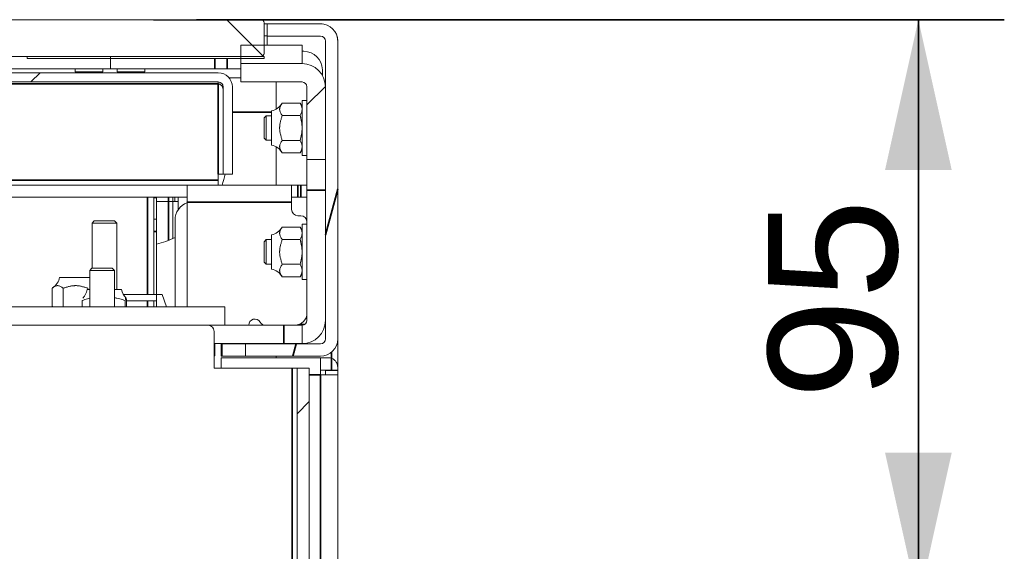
# Model space of a CAD drawing. Header units: millimetres. Extents: x 4 to 1188, y 1 to 840.
# Tile 293 of 299: x 915 to 938, y 487 to 499. Entities that reach past the tile are written whole.
import ezdxf

# ---------------------------------------------------------------- set-up
doc = ezdxf.new("R2010")
doc.units = ezdxf.units.MM
doc.layers.add('1', color=7, linetype='Continuous')
doc.styles.add('Arial Unicode MS', font='Arial Unicode MS')
doc.dimstyles.get("Standard").update_dxf_attribs({"dimtxt": 0.18, "dimasz": 0.18, "dimexe": 0.18, "dimexo": 0.0625, "dimgap": 0.09, "dimtad": 0, "dimtih": 1, "dimtoh": 1, "dimdec": 4, "dimzin": 0, "dimdsep": 46, "dimtxsty": 'Standard', "dimcen": 0.09, "dimadec": 0, "dimazin": 0, "dimtfac": 1, "dimtdec": 4, "dimtofl": 0, "dimtmove": 0, "dimatfit": 3, "dimfxl": 0, "dimtolj": 1, "dimtzin": 0, "dimarcsym": 0})

# ---------------------------------------------------------------- blocks, each defined once
blk = doc.blocks.new('_U18')
at = {"layer": '1', "color": 18, "lineweight": 35}
for p, q in [((919.367, 499.382), (938.166, 499.382)), ((936.166, 499.382), (936.166, 485.801)), ((891.028, 485.801), (938.166, 485.801))]:
    blk.add_line(p, q, dxfattribs=at)
at = {"layer": '1', "color": 18, "lineweight": 70}
for points in [[(936.166, 499.382), (936.942, 495.882), (935.39, 495.882)], [(936.166, 485.801), (935.39, 489.301), (936.942, 489.301)]]:
    blk.add_solid(points, dxfattribs=at)
at = {"layer": '1', "color": 18, "linetype": 'Continuous', "lineweight": 13, "insert": (935.713, 490.546), "char_height": 3, "attachment_point": 7, "rotation": 90, "line_spacing_factor": 1.047437, "style": 'Arial Unicode MS'}
blk.add_mtext('\\fArial Unicode MS|b0|i0;\\W1.0000;95', dxfattribs=at)

msp = doc.modelspace()

# ---------------------------------------------------------------- hatches: boundary and pattern name
at = {"layer": '1', "linetype": 'Continuous', "lineweight": 35}
h = msp.add_hatch(dxfattribs=at)
h.set_pattern_fill('ANSI31', color=154, scale=1.55, angle=89.9544, style=0)
edge = h.paths.add_edge_path(flags=0)
edge.add_spline(control_points=[(904.0816, 499.3716), (906.4625, 499.369), (911.2244, 499.3685), (915.9863, 499.368), (918.3673, 499.3706)], knot_values=[0, 0, 0, 0, 0.5, 1, 1, 1, 1], degree=3, periodic=0)
edge.add_spline(control_points=[(918.3673, 499.3706), (918.9863, 499.3713), (919.6054, 499.3748), (920.2244, 499.3783)], knot_values=[0, 0, 0, 0, 1, 1, 1, 1], degree=3, periodic=0)
edge.add_line((920.2244, 499.3783), (920.9387, 499.3823))
edge.add_line((920.9387, 499.3823), (920.9387, 498.5247))
edge.add_line((920.9387, 498.5247), (901.5101, 498.5247))
edge.add_line((901.5101, 498.5247), (901.5101, 499.3819))
edge.add_line((901.5101, 499.3819), (902.2244, 499.3784))
edge.add_spline(control_points=[(902.2244, 499.3784), (902.8435, 499.3753), (903.4625, 499.3723), (904.0816, 499.3716)], knot_values=[0, 0, 0, 0, 1, 1, 1, 1], degree=3, periodic=0)
h = msp.add_hatch(dxfattribs=at)
h.set_pattern_fill('ANSI31', color=154, scale=1.55, angle=29.9848, style=0)
edge = h.paths.add_edge_path(flags=0)
edge.add_line((920.5101, 491.8355), (922.253, 491.8355))
edge.add_arc((922.253, 491.9497), 0.1143, 270, 360)
edge.add_line((922.3673, 491.9497), (922.3673, 498.8855))
edge.add_arc((922.253, 498.8855), 0.1143, 0, 90)
edge.add_line((922.253, 498.9997), (921.0101, 498.9997))
edge.add_line((921.0101, 498.9997), (921.0101, 499.2855))
edge.add_line((921.0101, 499.2855), (922.253, 499.2855))
edge.add_arc((922.253, 498.8855), 0.4, 0, 90, ccw=False)
edge.add_line((922.653, 498.8855), (922.653, 491.9497))
edge.add_arc((922.253, 491.9497), 0.4, 270, 360, ccw=False)
edge.add_line((922.253, 491.5497), (920.5101, 491.5497))
edge.add_line((920.5101, 491.5497), (920.5101, 491.8355))
h = msp.add_hatch(dxfattribs=at)
h.set_pattern_fill('ANSI31', color=154, scale=1.55, angle=29.9848, style=0)
h.paths.add_polyline_path([(920.3959, 498.3605), (920.3959, 498.789), (921.8244, 498.789), (921.8244, 498.3605)], flags=0)
h = msp.add_hatch(dxfattribs=at)
h.set_pattern_fill('ANSI31', color=154, scale=1.55, angle=-2.13e-14, style=0)
h.paths.add_polyline_path([(910.7602, 492.2676), (910.7602, 491.839), (908.053, 491.839), (908.053, 492.2676)], flags=0)
edge = h.paths.add_edge_path(flags=0)
edge.add_arc((921.8244, 497.8176), 0.5429, 0, 90, ccw=False)
edge.add_line((922.3673, 497.8176), (922.3673, 496.1247))
edge.add_line((922.3673, 496.1247), (921.9387, 496.1247))
edge.add_line((921.9387, 496.1247), (921.9387, 497.8176))
edge.add_arc((921.8244, 497.8176), 0.1143, 360, 450)
edge.add_line((921.8244, 497.9319), (920.3959, 497.9319))
edge.add_line((920.3959, 497.9319), (920.3959, 498.3605))
edge.add_line((920.3959, 498.3605), (921.8244, 498.3605))
edge = h.paths.add_edge_path(flags=0)
edge.add_arc((900.6244, 497.8176), 0.1143, 90, 180)
edge.add_line((900.5101, 497.8176), (900.5101, 496.1247))
edge.add_line((900.5101, 496.1247), (900.0816, 496.1247))
edge.add_line((900.0816, 496.1247), (900.0816, 497.8176))
edge.add_arc((900.6244, 497.8176), 0.5429, 90, 180, ccw=False)
edge.add_line((900.6244, 498.3605), (902.053, 498.3605))
edge.add_line((902.053, 498.3605), (902.053, 497.9319))
edge.add_line((902.053, 497.9319), (900.6244, 497.9319))
h.paths.add_polyline_path([(911.6887, 491.839), (911.6887, 492.2676), (914.3959, 492.2676), (914.3959, 491.839)], flags=0)
h = msp.add_hatch(dxfattribs=at)
h.set_pattern_fill('ANSI31', color=154, scale=1.55, angle=29.9848, style=0)
h.paths.add_polyline_path([(917.3673, 498.5247), (917.3673, 498.239), (905.0816, 498.239), (905.0816, 498.5247)], flags=0)
h = msp.add_hatch(dxfattribs=at)
h.set_pattern_fill('ANSI31', color=154, scale=1.55, angle=59.9696, style=0)
edge = h.paths.add_edge_path(flags=0)
edge.add_line((915.4244, 498.5247), (920.9387, 498.5247))
h = msp.add_hatch(dxfattribs=at)
h.set_pattern_fill('ANSI31', color=154, scale=1.55, angle=-2.13e-14, style=0)
edge = h.paths.add_edge_path(flags=0)
edge.add_line((904.4459, 498.1462), (919.8744, 498.1462))
edge.add_arc((919.8744, 497.8176), 0.3286, 0, 90, ccw=False)
edge.add_line((920.203, 497.8176), (920.203, 495.7864))
edge.add_line((920.203, 495.7864), (919.9887, 495.7864))
edge.add_line((919.9887, 495.7864), (919.9887, 497.8176))
edge.add_arc((919.8744, 497.8176), 0.1143, 360, 450)
edge.add_line((919.8744, 497.9319), (904.4459, 497.9319))
edge.add_arc((904.4459, 497.8176), 0.1143, 90, 180)
edge.add_line((904.3316, 497.8176), (904.3316, 495.7864))
edge.add_line((904.3316, 495.7864), (904.1173, 495.7864))
edge.add_line((904.1173, 495.7864), (904.1173, 497.8176))
edge.add_arc((904.4459, 497.8176), 0.3286, 90, 180, ccw=False)
h = msp.add_hatch(dxfattribs=at)
h.set_pattern_fill('ANSI31', color=154, scale=1.55, angle=-2.13e-14, style=0)
h.paths.add_polyline_path([(921.9923, 397.9819), (921.7066, 397.9819), (921.7066, 491.2676), (921.9923, 491.2676)], flags=0)

# ---------------------------------------------------------------- linework, layer by layer
at = {"layer": '1', "color": 154, "linetype": 'Continuous', "lineweight": 13}
for p, q in [((904.0816, 499.3819), (918.3673, 499.3819)), ((918.3673, 499.3819), (918.3673, 499.3676)), ((920.2244, 499.3819), (918.3673, 499.3819)), ((918.3673, 499.3676), (920.2244, 499.3676)), ((920.2244, 499.3676), (920.2244, 499.3819)), ((920.2244, 499.3819), (920.8673, 499.3819)), ((920.9387, 499.3105), (920.9387, 498.5962)), ((920.9387, 499.289), (921.0101, 499.289)), ((921.0101, 499.2855), (921.0101, 499.289)), ((921.0101, 499.289), (922.2244, 499.289)), ((921.0101, 499.2855), (922.253, 499.2855)), ((921.0101, 498.9997), (921.0101, 499.2855)), ((922.2244, 499.289), (922.253, 499.289)), ((920.9387, 499.0033), (921.0101, 499.0033)), ((922.253, 498.9997), (921.0101, 498.9997)), ((921.0101, 498.789), (921.0101, 498.9997)), ((922.3673, 491.9497), (922.3673, 498.8855)), ((922.653, 498.8855), (922.653, 491.9497)), ((920.3959, 498.789), (921.8244, 498.789)), ((920.3959, 498.3605), (920.3959, 498.789)), ((921.8244, 498.789), (921.8244, 498.3605)), ((921.8244, 498.6462), (921.8673, 498.6462)), ((920.8673, 498.5247), (901.5816, 498.5247)), ((905.0816, 498.5247), (917.3673, 498.5247)), ((915.4244, 498.5247), (920.9387, 498.5247)), ((915.4244, 498.4819), (915.4244, 498.5247)), ((920.9387, 498.4819), (915.4244, 498.4819)), ((917.3673, 498.5247), (917.3673, 498.239)), ((921.8244, 498.3605), (920.3959, 498.3605)), ((920.3959, 497.9319), (920.3959, 498.3605)), ((920.3959, 498.3605), (921.8244, 498.3605)), ((920.9387, 498.5247), (920.9387, 498.4819)), ((904.4459, 498.1462), (919.8744, 498.1462)), ((917.3673, 498.239), (905.0816, 498.239)), ((916.5459, 498.239), (916.5459, 498.1676)), ((916.5459, 498.1676), (917.1887, 498.1676)), ((916.653, 498.1676), (916.653, 498.1462)), ((917.0816, 498.1462), (917.0816, 498.1676)), ((917.1887, 498.1676), (917.1887, 498.239)), ((919.7959, 498.239), (917.3673, 498.239)), ((917.5219, 498.239), (917.5219, 498.1676)), ((917.5219, 498.1676), (918.1648, 498.1676)), ((917.629, 498.1676), (917.629, 498.1462)), ((918.0576, 498.1462), (918.0576, 498.1676)), ((918.1648, 498.1676), (918.1648, 498.239)), ((920.0816, 498.239), (919.7959, 498.239)), ((920.3959, 498.239), (920.0816, 498.239)), ((922.2959, 498.0867), (922.2959, 498.2176)), ((919.8744, 497.9319), (904.4459, 497.9319)), ((919.8744, 497.9319), (919.8744, 497.8917)), ((920.3959, 498.0247), (920.1295, 498.0247)), ((921.8244, 497.9319), (920.3959, 497.9319)), ((921.2244, 497.9318), (921.2244, 497.3015)), ((919.9887, 495.7864), (919.9887, 497.8176)), ((920.203, 497.8176), (920.203, 495.7864)), ((921.9387, 496.1247), (921.9387, 497.8176)), ((922.3673, 497.8176), (922.3673, 496.1247)), ((921.3613, 497.4378), (921.7798, 497.4378)), ((921.8244, 497.3605), (921.7798, 497.4378)), ((921.9387, 497.5033), (921.8244, 497.5033)), ((921.8244, 497.5033), (921.8244, 496.2176)), ((921.1101, 497.2605), (921.1101, 496.4605)), ((920.9887, 497.1462), (920.9387, 497.0962)), ((920.9387, 496.6247), (920.9387, 497.0962)), ((921.1102, 497.1462), (920.9887, 497.1462)), ((920.9887, 497.1462), (920.9887, 496.5747)), ((921.3613, 497.1491), (921.7798, 497.1491)), ((920.9387, 496.6247), (920.9887, 496.5747)), ((920.9887, 496.5747), (921.1102, 496.5747)), ((921.3613, 496.5718), (921.7798, 496.5718)), ((921.2244, 496.4193), (921.2244, 495.5318)), ((921.7798, 496.2831), (921.8244, 496.3605)), ((921.3613, 496.2831), (921.7798, 496.2831)), ((921.8244, 496.2176), (921.9387, 496.2176)), ((922.3673, 496.1247), (921.9387, 496.1247)), ((921.9387, 495.4105), (921.9387, 496.1247)), ((919.8744, 495.7864), (919.8744, 495.6475)), ((919.8744, 495.7864), (919.9887, 495.7864)), ((919.8744, 495.6475), (919.8744, 495.5319)), ((920.203, 495.7864), (919.9887, 495.7864)), ((919.153, 495.5319), (905.0545, 495.5319)), ((919.153, 495.5319), (919.153, 495.1319)), ((921.5816, 495.5319), (919.153, 495.5319)), ((921.5816, 495.5319), (921.5816, 495.1319)), ((921.5816, 495.5319), (921.7244, 495.5319)), ((921.7959, 495.5319), (921.7244, 495.5319)), ((921.7959, 495.5319), (921.9387, 495.5319)), ((921.9387, 495.4105), (921.9387, 492.3819)), ((905.4561, 495.2462), (919.153, 495.2462)), ((918.3716, 495.2462), (918.3716, 492.982)), ((918.9386, 495.1462), (918.4386, 495.1462)), ((918.4387, 495.2462), (918.4387, 495.239)), ((918.4387, 495.239), (918.4387, 494.739)), ((918.8166, 494.2838), (918.8166, 495.246)), ((918.8659, 495.1459), (918.8659, 495.246)), ((918.9387, 495.2461), (918.9387, 494.9545)), ((921.7244, 495.2462), (921.5816, 495.2462)), ((921.7959, 495.2462), (921.7244, 495.2462)), ((921.9387, 495.2462), (921.7959, 495.2462)), ((919.153, 495.1319), (919.153, 492.6962)), ((921.5816, 495.1319), (921.5816, 494.9605)), ((916.9887, 494.6962), (916.9387, 494.6462)), ((916.9887, 494.6962), (917.4601, 494.6962)), ((917.5101, 494.6462), (917.4601, 494.6962)), ((918.3716, 494.739), (918.4387, 494.739)), ((918.4387, 494.739), (918.4387, 494.4533)), ((918.8673, 494.7176), (918.8673, 492.6962)), ((921.7244, 494.8176), (921.7959, 494.8176)), ((916.9387, 494.6462), (916.9387, 493.5961)), ((917.5101, 494.6462), (916.9387, 494.6462)), ((917.5101, 493.0962), (917.5101, 494.6462)), ((921.3613, 494.5521), (921.7798, 494.5521)), ((921.8244, 494.4747), (921.7798, 494.5521)), ((921.9387, 494.6176), (921.8244, 494.6176)), ((921.8244, 494.6176), (921.8244, 493.3319)), ((918.4387, 494.4533), (918.4387, 492.9819)), ((920.9887, 494.2605), (920.9387, 494.2105)), ((921.1102, 494.2605), (920.9887, 494.2605)), ((920.9887, 494.2605), (920.9887, 493.689)), ((921.1101, 494.3747), (921.1101, 493.5747)), ((921.3613, 494.2634), (921.7798, 494.2634)), ((920.9387, 493.739), (920.9387, 494.2105)), ((916.9351, 493.5962), (916.8851, 493.5462)), ((916.8851, 493.5462), (916.8851, 492.6962)), ((917.4566, 493.5462), (916.8851, 493.5462)), ((917.4066, 493.5962), (916.9351, 493.5962)), ((917.4566, 493.5462), (917.4066, 493.5962)), ((917.4566, 492.6962), (917.4566, 493.5462)), ((920.9387, 493.739), (920.9887, 493.689)), ((920.9887, 493.689), (921.1102, 493.689)), ((921.3613, 493.6861), (921.7798, 493.6861)), ((916.3629, 493.3819), (916.1817, 493.3819)), ((916.8852, 493.3819), (916.3629, 493.3819)), ((921.3613, 493.3974), (921.7798, 493.3974)), ((921.7798, 493.3974), (921.8244, 493.4747)), ((921.8244, 493.3319), (921.9387, 493.3319)), ((916.0052, 493.1307), (916.0052, 492.7123)), ((916.2659, 493.1307), (916.2659, 492.7123)), ((916.8244, 493.0962), (916.8852, 493.0962)), ((916.8424, 493.1307), (916.8424, 493.0962)), ((917.4566, 493.0962), (917.6244, 493.0962)), ((917.723, 492.9819), (917.6656, 492.9819)), ((918.4373, 492.9819), (917.723, 492.9819)), ((918.567, 492.9819), (918.4373, 492.9819)), ((918.4373, 492.6962), (918.4373, 492.9819)), ((918.671, 492.6962), (918.567, 492.9819)), ((914.3137, 492.6962), (920.028, 492.6962)), ((916.0052, 492.7118), (916.0322, 492.6962)), ((916.7093, 492.845), (916.7093, 492.6962)), ((917.7078, 492.845), (917.7078, 492.6962)), ((917.7396, 492.845), (917.7396, 492.6962)), ((918.4373, 492.839), (917.7396, 492.839)), ((918.3716, 492.8391), (918.3716, 492.6962)), ((920.028, 492.6962), (920.028, 492.2676)), ((920.028, 492.2676), (914.3137, 492.2676)), ((921.3959, 492.2676), (920.028, 492.2676)), ((921.3959, 492.2676), (921.8244, 492.2676)), ((921.891, 492.289), (921.7615, 492.289)), ((921.8244, 492.2676), (921.8244, 491.839)), ((919.778, 491.2676), (919.778, 492.1247)), ((922.653, 491.9485), (922.653, 491.2959)), ((921.3959, 491.839), (919.778, 491.839)), ((919.7959, 491.839), (919.7959, 491.5533)), ((919.9387, 491.5497), (919.9387, 491.8355)), ((919.9387, 491.8355), (919.9607, 491.8355)), ((919.9607, 491.8355), (920.5101, 491.8355)), ((920.5101, 491.8355), (922.253, 491.8355)), ((920.5101, 491.5497), (920.5101, 491.8355)), ((921.2244, 491.8355), (921.2244, 491.839)), ((921.8244, 491.839), (921.3959, 491.839)), ((919.7959, 491.5533), (919.778, 491.5533)), ((919.9607, 491.5497), (919.9387, 491.5497)), ((922.253, 491.5105), (919.9387, 491.5105)), ((919.9387, 491.5105), (919.9387, 491.2676)), ((920.5101, 491.5497), (919.9607, 491.5497)), ((922.253, 491.5497), (920.5101, 491.5497)), ((921.2244, 491.5105), (921.2244, 491.5498)), ((922.253, 491.5105), (922.4387, 491.5105)), ((922.253, 491.5105), (922.253, 491.1105)), ((921.5923, 491.2676), (919.778, 491.2676)), ((921.7066, 491.2676), (921.5923, 491.2676)), ((921.7066, 397.9819), (921.7066, 491.2676)), ((921.7066, 491.2676), (921.9923, 491.2676)), ((921.9923, 491.2676), (921.9923, 397.9819)), ((922.653, 491.2962), (922.653, 491.2247)), ((922.253, 491.2247), (922.5101, 491.2247)), ((922.253, 491.1105), (922.653, 491.1105)), ((922.3673, 491.1105), (922.3673, 491.2105)), ((922.3673, 491.2105), (922.653, 491.2105)), ((922.653, 491.2247), (922.5101, 491.2247)), ((922.653, 491.2232), (922.653, 491.2093)), ((922.653, 491.2105), (922.653, 491.1105)), ((922.653, 491.1105), (922.653, 397.3607))]:
    msp.add_line(p, q, dxfattribs=at)
at = {"layer": '1', "color": 154, "linetype": 'Continuous', "lineweight": 35}
for p, q in [((922.2244, 499.2855), (922.2244, 499.289)), ((919.7959, 498.239), (919.7959, 498.4819)), ((920.0816, 498.239), (920.0816, 498.4819)), ((904.4459, 497.8917), (919.8744, 497.8917)), ((919.8744, 497.8917), (919.8744, 495.7864)), ((921.1101, 497.2319), (920.203, 497.2319)), ((905.9744, 495.6475), (919.8744, 495.6475)), ((921.7244, 495.5319), (921.7244, 495.2462)), ((921.7959, 495.2462), (921.7959, 495.5319)), ((922.3673, 495.4105), (921.9387, 495.4105)), ((918.2287, 492.982), (918.2287, 495.2462)), ((918.4387, 495.239), (918.3716, 495.239)), ((918.7132, 494.2407), (918.7132, 495.2461)), ((921.5816, 495.1319), (919.153, 495.1319)), ((918.4387, 494.4533), (918.3716, 494.4533)), ((918.2287, 492.6962), (918.2287, 492.8391)), ((921.3959, 491.839), (921.3959, 492.2676)), ((919.9607, 491.8355), (919.9607, 491.5497)), ((922.5101, 491.4976), (922.5101, 491.6432)), ((922.5101, 491.2247), (922.5101, 491.4982)), ((921.5923, 491.2676), (921.5923, 397.9819)), ((921.9923, 491.1105), (922.253, 491.1105)), ((922.253, 491.1105), (922.253, 397.7192)), ((922.5101, 491.2099), (922.5101, 491.2237))]:
    msp.add_line(p, q, dxfattribs=at)
at = {"layer": '1', "color": 154, "linetype": 'Continuous', "lineweight": 13}
for centre, radius, start, end in [((920.8673, 499.3105), 0.0714, 0, 90), ((922.2244, 498.8605), 0.4286, 80.67656, 90), ((922.253, 498.8855), 0.4, 0, 90), ((922.253, 498.8855), 0.1143, 0, 90), ((920.8673, 498.5962), 0.0714, 270, 360), ((921.8673, 498.2176), 0.4286, 0, 90), ((921.8244, 497.8176), 0.5429, 360, 90), ((919.8744, 497.8176), 0.3286, 360, 90), ((919.8744, 497.8176), 0.1143, 360, 90), ((921.8244, 497.8176), 0.1143, 360, 90), ((921.0462, 497.6176), 0.3628, 280.15509, 330.45171), ((921.0462, 496.1033), 0.3628, 29.37777, 79.84491), ((917.9387, 496.239), 2.1429, 340.73016, 347.805), ((920.7959, 495.5747), 0.4286, 354.25969, 0), ((919.2959, 494.7176), 0.4286, 109.47234, 180), ((921.7244, 494.9605), 0.1429, 180, 270), ((921.7959, 494.6747), 0.1429, 0, 90), ((921.0462, 494.7319), 0.3628, 280.15509, 330.45171), ((917.9387, 496.239), 2.1429, 283.49438, 295.67953), ((921.0462, 493.2176), 0.3628, 29.37777, 79.84491), ((915.8245, 493.4459), 0.3628, 302.56644, 349.84491), ((916.4673, 493.1601), 0.3628, 314.2516, 349.84491), ((917.9816, 493.1601), 0.3628, 190.15509, 225.4991), ((920.7244, 492.2676), 0.1429, 30, 180), ((921.653, 492.5533), 0.2857, 270, 0), ((919.6351, 492.1247), 0.1429, 0, 90), ((920.9719, 492.4105), 0.1429, 210, 270), ((921.8244, 492.3819), 0.1143, 270, 0), ((921.8244, 492.3819), 0.5429, 270, 0), ((922.253, 491.9497), 0.1143, 270, 0), ((922.253, 491.9497), 0.4, 270, 360), ((922.4387, 491.2962), 0.2143, 70.52878, 90)]:
    msp.add_arc(centre, radius, start, end, dxfattribs=at)
for points, knots in [([(922.653, 498.889), (922.653, 498.8914), (922.653, 498.8938), (922.6529, 498.8986), (922.6527, 498.9058), (922.6523, 498.913), (922.6513, 498.9274), (922.6502, 498.9369), (922.6461, 498.9655), (922.642, 498.9844), (922.6363, 499.0033)], [0, 0, 0, 0, 0.0625, 0.0625, 0.125, 0.25, 0.25, 0.5, 0.5, 1, 1, 1, 1]), ([(919.9887, 497.7577), (919.9887, 497.765), (919.988, 497.7724), (919.9851, 497.7869), (919.9829, 497.794), (919.9771, 497.808), (919.9736, 497.8148), (919.9653, 497.8278), (919.9605, 497.8341), (919.9499, 497.846), (919.9441, 497.8515), (919.9317, 497.8619), (919.9251, 497.8667), (919.9113, 497.8754), (919.9041, 497.8793), (919.8894, 497.8862), (919.8819, 497.8892), (919.8744, 497.8917)], [0, 0, 0, 0, 0.125, 0.125, 0.25, 0.25, 0.375, 0.375, 0.5, 0.5, 0.625, 0.625, 0.75, 0.75, 0.875, 0.875, 1, 1, 1, 1]), ([(921.3613, 497.4378), (921.3546, 497.426), (921.3476, 497.4142), (921.334, 497.3905), (921.3274, 497.3787), (921.3159, 497.3548), (921.311, 497.3428), (921.3058, 497.3245), (921.3045, 497.3184), (921.3026, 497.3061), (921.3021, 497.2999), (921.3021, 497.292), (921.3022, 497.2905), (921.3023, 497.2873), (921.3025, 497.2827), (921.3031, 497.278), (921.3044, 497.2687), (921.3058, 497.2626), (921.3109, 497.2443), (921.3158, 497.2323), (921.3274, 497.2084), (921.3339, 497.1965), (921.3475, 497.1728), (921.3546, 497.161), (921.3613, 497.1491)], [0, 0, 0, 0, 0.125, 0.125, 0.25, 0.25, 0.375, 0.375, 0.4375, 0.4375, 0.5, 0.5, 0.515625, 0.515625, 0.53125, 0.5625, 0.5625, 0.625, 0.625, 0.75, 0.75, 0.875, 0.875, 1, 1, 1, 1]), ([(921.7798, 497.4378), (921.7934, 497.4142), (921.8046, 497.3904), (921.8163, 497.3544), (921.8193, 497.3423), (921.8234, 497.318), (921.8244, 497.3058), (921.8244, 497.2935)], [0, 0, 0, 0, 0.5, 0.5, 0.75, 0.75, 1, 1, 1, 1]), ([(921.8244, 497.2935), (921.8244, 497.2874), (921.8242, 497.2812), (921.8231, 497.2689), (921.8224, 497.2628), (921.8193, 497.2446), (921.8163, 497.2325), (921.8046, 497.1964), (921.7934, 497.1727), (921.7798, 497.1491)], [0, 0, 0, 0, 0.125, 0.125, 0.25, 0.25, 0.5, 0.5, 1, 1, 1, 1]), ([(921.3613, 497.1491), (921.3546, 497.1254), (921.3475, 497.1018), (921.3339, 497.0544), (921.3273, 497.0306), (921.3158, 496.9828), (921.3109, 496.9587), (921.3058, 496.9221), (921.3044, 496.9098), (921.3031, 496.8912), (921.3025, 496.8819), (921.3023, 496.8725), (921.3022, 496.8663), (921.3021, 496.8631), (921.3022, 496.8475), (921.3026, 496.8351), (921.3045, 496.8105), (921.3058, 496.7983), (921.311, 496.7618), (921.3159, 496.7378), (921.3274, 496.69), (921.334, 496.6664), (921.3476, 496.6191), (921.3546, 496.5954), (921.3613, 496.5718)], [0, 0, 0, 0, 0.125, 0.125, 0.25, 0.25, 0.375, 0.375, 0.4375, 0.4375, 0.46875, 0.484375, 0.484375, 0.5, 0.5, 0.5625, 0.5625, 0.625, 0.625, 0.75, 0.75, 0.875, 0.875, 1, 1, 1, 1]), ([(921.7798, 497.1491), (921.7832, 497.1374), (921.788, 497.1197), (921.7926, 497.1018), (921.7955, 497.0899), (921.7969, 497.0839), (921.8038, 497.054), (921.8086, 497.03), (921.8163, 496.9818), (921.8193, 496.9577), (921.8234, 496.9092), (921.8244, 496.8849), (921.8244, 496.8605)], [0, 0, 0, 0, 0.125, 0.1875, 0.1875, 0.25, 0.25, 0.5, 0.5, 0.75, 0.75, 1, 1, 1, 1]), ([(921.8244, 496.8605), (921.8244, 496.8482), (921.8242, 496.836), (921.8234, 496.8176), (921.8231, 496.8115), (921.8223, 496.7992), (921.8218, 496.793), (921.8193, 496.7623), (921.8162, 496.738), (921.8045, 496.6658), (921.7932, 496.6185), (921.7798, 496.5718)], [0, 0, 0, 0, 0.125, 0.125, 0.1875, 0.1875, 0.25, 0.25, 0.5, 0.5, 1, 1, 1, 1]), ([(921.3613, 496.5718), (921.3546, 496.56), (921.3476, 496.5481), (921.334, 496.5245), (921.3274, 496.5126), (921.3159, 496.4888), (921.311, 496.4767), (921.3058, 496.4585), (921.3045, 496.4524), (921.3026, 496.44), (921.3021, 496.4338), (921.3021, 496.426), (921.3022, 496.4244), (921.3023, 496.4213), (921.3025, 496.4166), (921.3031, 496.412), (921.3044, 496.4027), (921.3058, 496.3966), (921.3109, 496.3783), (921.3158, 496.3662), (921.3274, 496.3423), (921.3339, 496.3305), (921.3475, 496.3068), (921.3546, 496.295), (921.3613, 496.2831)], [0, 0, 0, 0, 0.125, 0.125, 0.25, 0.25, 0.375, 0.375, 0.4375, 0.4375, 0.5, 0.5, 0.515625, 0.515625, 0.53125, 0.5625, 0.5625, 0.625, 0.625, 0.75, 0.75, 0.875, 0.875, 1, 1, 1, 1]), ([(921.7798, 496.5718), (921.7934, 496.5482), (921.8046, 496.5244), (921.8163, 496.4883), (921.8193, 496.4763), (921.8234, 496.452), (921.8244, 496.4397), (921.8244, 496.4274)], [0, 0, 0, 0, 0.5, 0.5, 0.75, 0.75, 1, 1, 1, 1]), ([(921.8244, 496.4274), (921.8244, 496.4213), (921.8242, 496.4152), (921.8231, 496.4029), (921.8224, 496.3968), (921.8193, 496.3786), (921.8163, 496.3665), (921.8046, 496.3304), (921.7934, 496.3067), (921.7798, 496.2831)], [0, 0, 0, 0, 0.125, 0.125, 0.25, 0.25, 0.5, 0.5, 1, 1, 1, 1]), ([(921.3613, 494.5521), (921.3546, 494.5403), (921.3476, 494.5285), (921.334, 494.5048), (921.3274, 494.4929), (921.3159, 494.4691), (921.311, 494.4571), (921.3058, 494.4388), (921.3045, 494.4327), (921.3026, 494.4204), (921.3021, 494.4141), (921.3021, 494.4063), (921.3022, 494.4048), (921.3023, 494.4016), (921.3025, 494.3969), (921.3031, 494.3923), (921.3044, 494.383), (921.3058, 494.3769), (921.3109, 494.3586), (921.3158, 494.3466), (921.3274, 494.3227), (921.3339, 494.3108), (921.3475, 494.2871), (921.3546, 494.2753), (921.3613, 494.2634)], [0, 0, 0, 0, 0.125, 0.125, 0.25, 0.25, 0.375, 0.375, 0.4375, 0.4375, 0.5, 0.5, 0.515625, 0.515625, 0.53125, 0.5625, 0.5625, 0.625, 0.625, 0.75, 0.75, 0.875, 0.875, 1, 1, 1, 1]), ([(921.7798, 494.5521), (921.7934, 494.5285), (921.8046, 494.5047), (921.8163, 494.4687), (921.8193, 494.4566), (921.8234, 494.4323), (921.8244, 494.4201), (921.8244, 494.4078)], [0, 0, 0, 0, 0.5, 0.5, 0.75, 0.75, 1, 1, 1, 1]), ([(921.3613, 494.2634), (921.3546, 494.2397), (921.3475, 494.2161), (921.3339, 494.1686), (921.3273, 494.1449), (921.3158, 494.0971), (921.3109, 494.073), (921.3058, 494.0363), (921.3044, 494.0241), (921.3031, 494.0055), (921.3025, 493.9962), (921.3023, 493.9868), (921.3022, 493.9806), (921.3021, 493.9774), (921.3022, 493.9618), (921.3026, 493.9494), (921.3045, 493.9248), (921.3058, 493.9125), (921.311, 493.8761), (921.3159, 493.852), (921.3274, 493.8043), (921.334, 493.7806), (921.3476, 493.7333), (921.3546, 493.7097), (921.3613, 493.6861)], [0, 0, 0, 0, 0.125, 0.125, 0.25, 0.25, 0.375, 0.375, 0.4375, 0.4375, 0.46875, 0.484375, 0.484375, 0.5, 0.5, 0.5625, 0.5625, 0.625, 0.625, 0.75, 0.75, 0.875, 0.875, 1, 1, 1, 1]), ([(921.8244, 494.4078), (921.8244, 494.4016), (921.8242, 494.3955), (921.8231, 494.3832), (921.8224, 494.3771), (921.8193, 494.3589), (921.8163, 494.3468), (921.8046, 494.3107), (921.7934, 494.287), (921.7798, 494.2634)], [0, 0, 0, 0, 0.125, 0.125, 0.25, 0.25, 0.5, 0.5, 1, 1, 1, 1]), ([(921.7798, 494.2634), (921.7832, 494.2517), (921.788, 494.234), (921.7926, 494.2161), (921.7955, 494.2042), (921.7969, 494.1982), (921.8038, 494.1683), (921.8086, 494.1443), (921.8163, 494.0961), (921.8193, 494.072), (921.8234, 494.0235), (921.8244, 493.9992), (921.8244, 493.9747)], [0, 0, 0, 0, 0.125, 0.1875, 0.1875, 0.25, 0.25, 0.5, 0.5, 0.75, 0.75, 1, 1, 1, 1]), ([(921.8244, 493.9747), (921.8244, 493.9625), (921.8242, 493.9503), (921.8234, 493.9319), (921.8231, 493.9258), (921.8223, 493.9135), (921.8218, 493.9073), (921.8193, 493.8766), (921.8162, 493.8523), (921.8045, 493.78), (921.7932, 493.7328), (921.7798, 493.6861)], [0, 0, 0, 0, 0.125, 0.125, 0.1875, 0.1875, 0.25, 0.25, 0.5, 0.5, 1, 1, 1, 1]), ([(921.3613, 493.6861), (921.3546, 493.6742), (921.3476, 493.6624), (921.334, 493.6388), (921.3274, 493.6269), (921.3159, 493.6031), (921.311, 493.591), (921.3058, 493.5728), (921.3045, 493.5667), (921.3026, 493.5543), (921.3021, 493.5481), (921.3021, 493.5403), (921.3022, 493.5387), (921.3023, 493.5356), (921.3025, 493.5309), (921.3031, 493.5263), (921.3044, 493.517), (921.3058, 493.5109), (921.3109, 493.4926), (921.3158, 493.4805), (921.3274, 493.4566), (921.3339, 493.4448), (921.3475, 493.4211), (921.3546, 493.4092), (921.3613, 493.3974)], [0, 0, 0, 0, 0.125, 0.125, 0.25, 0.25, 0.375, 0.375, 0.4375, 0.4375, 0.5, 0.5, 0.515625, 0.515625, 0.53125, 0.5625, 0.5625, 0.625, 0.625, 0.75, 0.75, 0.875, 0.875, 1, 1, 1, 1]), ([(921.7798, 493.6861), (921.7934, 493.6625), (921.8046, 493.6387), (921.8163, 493.6026), (921.8193, 493.5905), (921.8234, 493.5663), (921.8244, 493.554), (921.8244, 493.5417)], [0, 0, 0, 0, 0.5, 0.5, 0.75, 0.75, 1, 1, 1, 1]), ([(921.8244, 493.5417), (921.8244, 493.5356), (921.8242, 493.5295), (921.8231, 493.5172), (921.8224, 493.5111), (921.8193, 493.4928), (921.8163, 493.4808), (921.8046, 493.4447), (921.7934, 493.421), (921.7798, 493.3974)], [0, 0, 0, 0, 0.125, 0.125, 0.25, 0.25, 0.5, 0.5, 1, 1, 1, 1]), ([(916.2659, 493.1307), (916.2552, 493.1375), (916.2445, 493.1445), (916.2232, 493.1581), (916.2125, 493.1646), (916.1909, 493.1761), (916.1801, 493.1811), (916.1636, 493.1862), (916.1581, 493.1876), (916.1469, 493.1894), (916.1413, 493.1899), (916.1342, 493.1899), (916.1328, 493.1899), (916.13, 493.1898), (916.1258, 493.1895), (916.1216, 493.189), (916.1132, 493.1876), (916.1077, 493.1863), (916.0912, 493.1811), (916.0803, 493.1762), (916.0587, 493.1647), (916.048, 493.1581), (916.0266, 493.1445), (916.0159, 493.1375), (916.0052, 493.1307)], [0, 0, 0, 0, 0.125, 0.125, 0.25, 0.25, 0.375, 0.375, 0.4375, 0.4375, 0.5, 0.5, 0.515625, 0.515625, 0.53125, 0.5625, 0.5625, 0.625, 0.625, 0.75, 0.75, 0.875, 0.875, 1, 1, 1, 1]), ([(916.8424, 493.1307), (916.8187, 493.1375), (916.7952, 493.1445), (916.7479, 493.1581), (916.7242, 493.1646), (916.6766, 493.1761), (916.6526, 493.1811), (916.6161, 493.1862), (916.6039, 493.1876), (916.5793, 493.1894), (916.5669, 493.1899), (916.5513, 493.1899), (916.5481, 493.1899), (916.5419, 493.1898), (916.5325, 493.1895), (916.5232, 493.189), (916.5047, 493.1876), (916.4925, 493.1863), (916.456, 493.1811), (916.4319, 493.1762), (916.3842, 493.1647), (916.3605, 493.1581), (916.3132, 493.1445), (916.2896, 493.1375), (916.2659, 493.1307)], [0, 0, 0, 0, 0.125, 0.125, 0.25, 0.25, 0.375, 0.375, 0.4375, 0.4375, 0.5, 0.5, 0.515625, 0.515625, 0.53125, 0.5625, 0.5625, 0.625, 0.625, 0.75, 0.75, 0.875, 0.875, 1, 1, 1, 1]), ([(916.8838, 492.8979), (916.8651, 492.8945), (916.8466, 492.8899), (916.8083, 492.8789), (916.7885, 492.8723), (916.7489, 492.8588), (916.7291, 492.8517), (916.7093, 492.845)], [0, 0, 0, 0, 0.3149805, 0.3149805, 0.6574903, 0.6574903, 1, 1, 1, 1]), ([(917.7078, 492.845), (917.6867, 492.8518), (917.6656, 492.8588), (917.6234, 492.8723), (917.6022, 492.8789), (917.5596, 492.8904), (917.5382, 492.8953), (917.5056, 492.9005), (917.4947, 492.9019), (917.4747, 492.9035), (917.4657, 492.904), (917.4566, 492.9041)], [0, 0, 0, 0, 0.2559017, 0.2559017, 0.5118035, 0.5118035, 0.7677052, 0.7677052, 0.8956561, 0.8956561, 1, 1, 1, 1]), ([(917.7396, 492.845), (917.7383, 492.8518), (917.737, 492.8588), (917.7344, 492.8723), (917.7331, 492.8789), (917.7304, 492.8904), (917.7291, 492.8953), (917.7271, 492.9005), (917.7264, 492.9019), (917.7251, 492.9037), (917.7244, 492.9042), (917.7235, 492.9042), (917.7233, 492.9042), (917.723, 492.904), (917.7225, 492.9038), (917.722, 492.9033), (917.7209, 492.9019), (917.7203, 492.9005), (917.7183, 492.8954), (917.7169, 492.8905), (917.7143, 492.879), (917.713, 492.8724), (917.7104, 492.8588), (917.7091, 492.8518), (917.7078, 492.845)], [0, 0, 0, 0, 0.125, 0.125, 0.25, 0.25, 0.375, 0.375, 0.4375, 0.4375, 0.5, 0.5, 0.515625, 0.515625, 0.53125, 0.5625, 0.5625, 0.625, 0.625, 0.75, 0.75, 0.875, 0.875, 1, 1, 1, 1]), ([(922.653, 491.2962), (922.653, 491.2974), (922.653, 491.2986), (922.6529, 491.3011), (922.6528, 491.3048), (922.6527, 491.3085), (922.6521, 491.3159), (922.6516, 491.3208), (922.6496, 491.3355), (922.6476, 491.3452), (922.6434, 491.3597), (922.6419, 491.3645), (922.6384, 491.3741), (922.6365, 491.3789), (922.6301, 491.3931), (922.6252, 491.4023), (922.6137, 491.4203), (922.6072, 491.4291), (922.5978, 491.4398), (922.5959, 491.4419), (922.5919, 491.446), (922.5899, 491.448), (922.5837, 491.4541), (922.5793, 491.458), (922.5702, 491.4655), (922.5654, 491.4691), (922.5579, 491.4743), (922.5553, 491.476), (922.55, 491.4793), (922.5473, 491.4809), (922.5392, 491.4855), (922.5336, 491.4884), (922.5221, 491.4937), (922.5162, 491.4961), (922.5101, 491.4982)], [0, 0, 0, 0, 0.015625, 0.015625, 0.03125, 0.0625, 0.0625, 0.125, 0.125, 0.25, 0.25, 0.3125, 0.3125, 0.375, 0.375, 0.5, 0.5, 0.625, 0.625, 0.65625, 0.65625, 0.6875, 0.6875, 0.75, 0.75, 0.8125, 0.8125, 0.84375, 0.84375, 0.875, 0.875, 0.9375, 0.9375, 1, 1, 1, 1])]:
    msp.add_open_spline(points, degree=3, knots=knots, dxfattribs=at)

# ---------------------------------------------------------------- dimensions: what is measured, and where the dimension line sits
at = {"layer": '1', "color": 18, "linetype": 'Continuous', "lineweight": 13}
dim = msp.add_linear_dim(base=(936.1657, 499.3819), p1=(879.654, 485.8009), p2=(911.2244, 499.3819), angle=270, dimstyle='Standard', override={"dimtxt": 3, "dimasz": 3.5, "dimexe": 2, "dimexo": 1, "dimgap": 1.5, "dimtad": 1, "dimtih": 0, "dimtoh": 0, "dimdec": 0, "dimlfac": 7, "dimzin": 8, "dimdsep": 44, "dimlunit": 2, "dimtxsty": 'Arial Unicode MS', "dimsah": 1, "dimse1": 0, "dimse2": 0, "dimsd1": 0, "dimsd2": 0, "dimclrd": 18, "dimclre": 18, "dimclrt": 18, "dimtol": 0, "dimtm": -0.1, "dimtfac": 0.666667, "dimtdec": 2, "dimtofl": 1, "dimtmove": 0, "dimtzin": 8, "dimlwd": 35, "dimlwe": 35}, dxfattribs=at)
dim.commit()
dim.dimension.update_dxf_attribs({"geometry": '_U18', "text_midpoint": (936.1657, 492.5914), "dimtype": 160})

doc.saveas('drawing.dxf')
